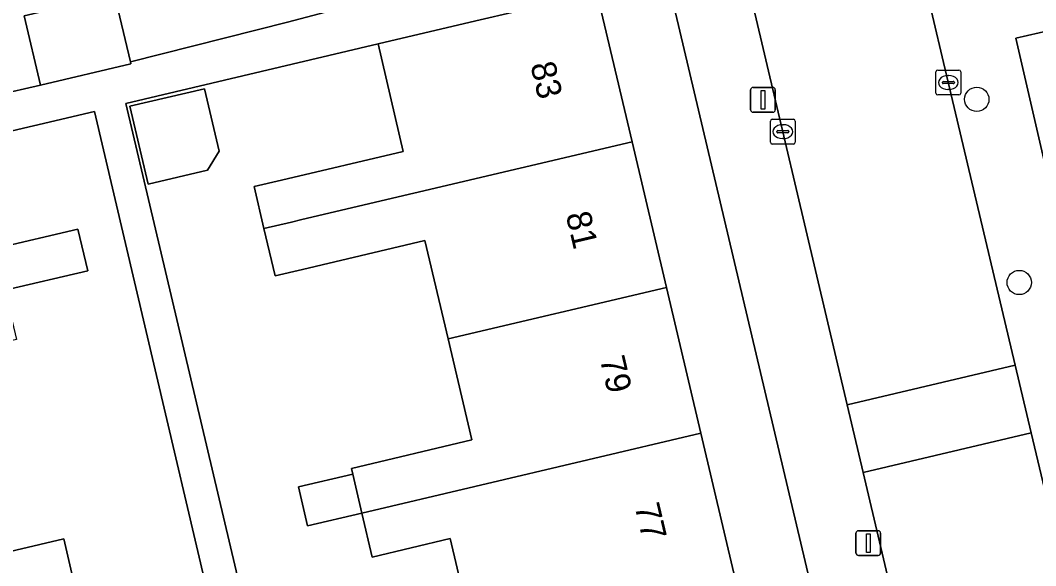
# Model space of a CAD drawing. Extents: x 158031 to 159244, y 380104 to 381214.
# Drawn here: x 158795.51 to 158836.4, y 380804 to 380825.96 of the extents above; entities that cross this region are included whole.
import ezdxf

# ---------------------------------------------------------------- set-up
doc = ezdxf.new("R2010")
doc.units = 0
for name, color, linetype in [('IMGEO_Boom', 7, 'Continuous'), ('IMGEO_Erf', 7, 'Continuous'), ('IMGEO_Groenvoorziening', 7, 'Continuous'), ('IMGEO_Kolk', 7, 'Continuous'), ('IMGEO_Lichtmast', 7, 'Continuous'), ('IMGEO_Pand', 7, 'Continuous'), ('IMGEO_Pand_nummerreeks', 7, 'Continuous'), ('IMGEO_Rijbaan_lokaal_open', 7, 'Continuous'), ('IMGEO_Voetpad_open', 7, 'Continuous')]:
    doc.layers.add(name, color=color, linetype=linetype)

msp = doc.modelspace()

# ---------------------------------------------------------------- linework, layer by layer
at = {"layer": 'IMGEO_Boom'}
for centre in [(158834.024, 380822.781), (158835.733, 380815.403)]:
    msp.add_circle(centre, 0.489, dxfattribs=at)
at = {"layer": 'IMGEO_Erf'}
for points in [[(158781.934, 380842.824), (158775.979, 380821.019), (158776.53, 380818.67), (158783.494, 380820.322), (158782.568, 380824.225), (158787.442, 380825.381), (158787.79, 380823.911), (158793.978, 380825.378), (158794.554, 380822.945), (158796.324, 380823.353), (158795.667, 380826.147), (158799.31, 380827.003), (158799.946, 380824.297), (158806.272, 380825.884), (158809.072, 380826.63), (158808.697, 380828.032), (158808.827, 380828.219), (158809.63, 380829.373), (158811.088, 380829.717), (158811.036, 380829.936), (158817.107, 380831.369), (158817.806, 380828.408), (158821.199, 380829.209), (158817.123, 380846.479)], [(158813.792, 380800.992), (158812.824, 380805.088), (158809.684, 380804.347), (158809.266, 380806.117), (158807.083, 380805.601), (158806.712, 380807.171), (158808.896, 380807.686), (158808.842, 380807.915), (158813.699, 380809.061), (158812.738, 380813.132), (158811.803, 380817.095), (158806.878, 380815.932), (158805.773, 380815.671), (158805.324, 380817.576), (158804.926, 380819.266), (158806.03, 380819.527), (158810.931, 380820.684), (158809.921, 380825.01), (158799.766, 380822.612), (158806.774, 380792.929)]]:
    msp.add_lwpolyline(points, dxfattribs=at)
for points in [[(158821.543, 380827.753), (158818.726, 380827.088), (158820.145, 380821.075), (158821.53, 380815.207), (158822.915, 380809.34), (158824.3, 380803.472), (158825.719, 380797.462), (158828.558, 380798.037)], [(158799.926, 380822.503), (158802.93, 380823.209), (158803.523, 380820.688), (158803.053, 380819.93), (158800.663, 380819.368)], [(158798.498, 380822.295), (158788.66, 380819.983), (158789.68, 380815.642), (158794.499, 380816.774), (158797.831, 380817.557), (158798.227, 380815.87), (158794.895, 380815.088), (158795.359, 380813.114), (158790.536, 380811.981), (158791.453, 380808.077), (158792.424, 380803.944), (158797.26, 380805.08), (158797.67, 380803.334), (158798.097, 380801.516), (158793.265, 380800.382), (158794.219, 380796.32), (158795.158, 380792.321), (158800.093, 380793.48), (158800.512, 380791.694), (158795.58, 380790.535), (158795.637, 380790.295), (158800.567, 380791.461), (158801.247, 380791.622), (158805.472, 380792.621)]]:
    msp.add_lwpolyline(points, close=True, dxfattribs=at)
at = {"layer": 'IMGEO_Groenvoorziening'}
msp.add_lwpolyline([(158837.003, 380825.564), (158835.603, 380825.246), (158839.523, 380808.188), (158841.051, 380808.566)], close=True, dxfattribs=at)
at = {"layer": 'IMGEO_Kolk'}
for p, q in [((158832.378, 380823.031), (158832.378, 380823.883)), ((158832.453, 380823.957), (158833.305, 380823.957)), ((158832.866, 380823.737), (158832.891, 380823.737)), ((158833.379, 380823.883), (158833.379, 380823.031)), ((158832.637, 380823.451), (158832.637, 380823.463)), ((158833.075, 380823.414), (158832.677, 380823.414)), ((158832.68, 380823.5), (158833.078, 380823.5)), ((158833.121, 380823.463), (158833.121, 380823.451)), ((158833.305, 380822.957), (158832.453, 380822.957)), ((158832.889, 380823.177), (158832.864, 380823.177)), ((158825.714, 380821.053), (158825.714, 380821.905)), ((158825.789, 380821.979), (158826.641, 380821.979)), ((158826.202, 380821.759), (158826.227, 380821.759)), ((158826.715, 380821.905), (158826.715, 380821.053)), ((158825.973, 380821.473), (158825.973, 380821.485)), ((158826.411, 380821.436), (158826.013, 380821.436)), ((158826.016, 380821.522), (158826.414, 380821.522)), ((158826.457, 380821.485), (158826.457, 380821.473)), ((158826.641, 380820.979), (158825.789, 380820.979)), ((158826.225, 380821.199), (158826.2, 380821.199))]:
    msp.add_line(p, q, dxfattribs=at)
for points in [[(158832.378, 380823.031), (158832.378, 380823.883)], [(158832.453, 380823.957), (158833.305, 380823.957)], [(158833.379, 380823.883), (158833.379, 380823.031)], [(158833.305, 380822.957), (158832.453, 380822.957)], [(158825.714, 380821.053), (158825.714, 380821.905)], [(158825.789, 380821.979), (158826.641, 380821.979)], [(158826.715, 380821.905), (158826.715, 380821.053)], [(158826.641, 380820.979), (158825.789, 380820.979)]]:
    msp.add_lwpolyline(points, dxfattribs=at)
for centre, radius, start, end in [((158832.455, 380823.881), 0.0765, 91.552, 178.448), ((158832.455, 380823.881), 0.0765, 91.552, 178.448), ((158833.303, 380823.881), 0.0765, 1.552, 88.448), ((158833.303, 380823.881), 0.0765, 1.552, 88.448), ((158832.677, 380823.46), 0.0403, 85.8775, 175.7526), ((158832.674, 380823.45), 0.0366, 178.938, 274.7102), ((158833.078, 380823.457), 0.043, 264.8664, 352.4533), ((158833.082, 380823.462), 0.0386, 1.7309, 96.639), ((158832.455, 380823.033), 0.0765, 181.552, 268.448), ((158832.455, 380823.033), 0.0765, 181.552, 268.448), ((158833.303, 380823.033), 0.0765, 271.552, 358.448), ((158833.303, 380823.033), 0.0765, 271.552, 358.448), ((158825.791, 380821.903), 0.0765, 91.552, 178.448), ((158825.791, 380821.903), 0.0765, 91.552, 178.448), ((158826.639, 380821.903), 0.0765, 1.552, 88.448), ((158826.639, 380821.903), 0.0765, 1.552, 88.448), ((158826.013, 380821.482), 0.0403, 85.8775, 175.7526), ((158826.01, 380821.472), 0.0366, 178.938, 274.7102), ((158826.414, 380821.479), 0.043, 264.8664, 352.4533), ((158826.418, 380821.484), 0.0386, 1.7309, 96.639), ((158825.791, 380821.055), 0.0765, 181.552, 268.448), ((158825.791, 380821.055), 0.0765, 181.552, 268.448), ((158826.639, 380821.055), 0.0765, 271.552, 358.448), ((158826.639, 380821.055), 0.0765, 271.552, 358.448)]:
    msp.add_arc(centre, radius, start, end, dxfattribs=at)
for centre, major_axis, ratio, start_param, end_param in [((158832.865, 380823.457), (-0.387, 0.002), 0.722429, 4.712389, 7.853982), ((158832.89, 380823.457), (-0.39, 0.002), 0.717154, 1.570796, 4.712389), ((158826.201, 380821.479), (-0.387, 0.002), 0.722429, 4.712389, 7.853982), ((158826.226, 380821.479), (-0.39, 0.002), 0.717154, 1.570796, 4.712389)]:
    msp.add_ellipse(centre, major_axis=major_axis, ratio=ratio, start_param=start_param, end_param=end_param, dxfattribs=at)
at = {"layer": 'IMGEO_Lichtmast'}
for p, q in [((158825.019, 380823.262), (158825.809, 380823.262)), ((158825.809, 380823.262), (158825.019, 380823.262)), ((158824.919, 380822.362), (158824.919, 380823.162)), ((158824.919, 380823.162), (158824.919, 380822.362)), ((158825.909, 380823.162), (158825.909, 380822.362)), ((158825.909, 380822.362), (158825.909, 380823.162)), ((158825.809, 380822.262), (158825.019, 380822.262)), ((158825.019, 380822.262), (158825.809, 380822.262)), ((158829.16, 380804.507), (158829.16, 380805.307)), ((158829.16, 380805.307), (158829.16, 380804.507)), ((158829.26, 380805.407), (158830.05, 380805.407)), ((158830.05, 380805.407), (158829.26, 380805.407)), ((158830.15, 380805.307), (158830.15, 380804.507)), ((158830.15, 380804.507), (158830.15, 380805.307)), ((158830.05, 380804.407), (158829.26, 380804.407)), ((158829.26, 380804.407), (158830.05, 380804.407))]:
    msp.add_line(p, q, dxfattribs=at)
for points in [[(158825.339, 380823.137), (158825.489, 380823.137), (158825.489, 380822.387), (158825.339, 380822.387), (158825.339, 380823.137)], [(158829.58, 380805.282), (158829.73, 380805.282), (158829.73, 380804.532), (158829.58, 380804.532), (158829.58, 380805.282)]]:
    msp.add_lwpolyline(points, dxfattribs=at)
for centre, start, end in [((158825.019, 380823.162), 90, 180), ((158825.019, 380823.162), 90, 180), ((158825.809, 380823.162), 0, 90), ((158825.809, 380823.162), 360, 90), ((158825.019, 380822.362), 180, 270), ((158825.019, 380822.362), 180, 270), ((158825.809, 380822.362), 270, 0), ((158825.809, 380822.362), 270, 0), ((158829.26, 380805.307), 90, 180), ((158829.26, 380805.307), 90, 180), ((158830.05, 380805.307), 0, 90), ((158830.05, 380805.307), 360, 90), ((158829.26, 380804.507), 180, 270), ((158829.26, 380804.507), 180, 270), ((158830.05, 380804.507), 270, 0), ((158830.05, 380804.507), 270, 0)]:
    msp.add_arc(centre, 0.1, start, end, dxfattribs=at)
at = {"layer": 'IMGEO_Pand'}
for points in [[(158795.667, 380826.147), (158796.324, 380823.353), (158799.967, 380824.21), (158799.946, 380824.297), (158799.31, 380827.003)], [(158805.324, 380817.576), (158806.429, 380817.837), (158806.846, 380817.935), (158820.145, 380821.075), (158818.726, 380827.088), (158813.86, 380825.94), (158809.921, 380825.01), (158810.931, 380820.684), (158806.03, 380819.527), (158804.926, 380819.266)], [(158799.926, 380822.503), (158800.663, 380819.368), (158803.053, 380819.93), (158803.523, 380820.688), (158802.93, 380823.209)], [(158820.145, 380821.075), (158806.846, 380817.935), (158806.429, 380817.837), (158805.324, 380817.576), (158805.773, 380815.671), (158806.878, 380815.932), (158811.803, 380817.095), (158812.738, 380813.132), (158821.53, 380815.207)], [(158794.499, 380816.774), (158794.895, 380815.088), (158798.227, 380815.87), (158797.831, 380817.557)], [(158821.53, 380815.207), (158812.738, 380813.132), (158813.699, 380809.061), (158808.842, 380807.915), (158808.896, 380807.686), (158809.266, 380806.117), (158822.915, 380809.34)], [(158822.915, 380809.34), (158809.266, 380806.117), (158809.684, 380804.347), (158812.824, 380805.088), (158813.792, 380800.992), (158815.573, 380801.412), (158824.3, 380803.472)], [(158791.453, 380808.077), (158782.664, 380806.013), (158784.045, 380800.134), (158797.67, 380803.334), (158797.26, 380805.08), (158792.424, 380803.944)], [(158808.896, 380807.686), (158806.712, 380807.171), (158807.083, 380805.601), (158809.266, 380806.117)]]:
    msp.add_lwpolyline(points, close=True, dxfattribs=at)
at = {"layer": 'IMGEO_Rijbaan_lokaal_open'}
msp.add_lwpolyline([(158824.256, 380829.801), (158828.81, 380810.472), (158835.573, 380812.072), (158832.633, 380824.491), (158831.961, 380827.35)], dxfattribs=at)
for points in [[(158835.573, 380812.072), (158828.81, 380810.472), (158829.452, 380807.746), (158836.218, 380809.347)], [(158843.887, 380776.94), (158842.107, 380784.469), (158841.275, 380787.987), (158839.72, 380794.556), (158838.648, 380799.081), (158837.352, 380804.555), (158836.218, 380809.347), (158829.452, 380807.746), (158833.118, 380792.184), (158837.976, 380771.517), (158838.804, 380767.991), (158839.084, 380766.801), (158839.956, 380763.144), (158843.091, 380750), (158843.617, 380747.793), (158850.4, 380749.388), (158850.255, 380750), (158845.617, 380769.624), (158844.733, 380773.361)]]:
    msp.add_lwpolyline(points, close=True, dxfattribs=at)
at = {"layer": 'IMGEO_Voetpad_open'}
for points in [[(158829.452, 380807.746), (158828.81, 380810.472), (158824.256, 380829.801)], [(158821.543, 380827.753), (158828.558, 380798.037), (158829.439, 380794.304), (158830.411, 380790.959), (158831.47, 380786.45), (158831.502, 380786.458), (158833.54, 380777.884), (158833.486, 380777.871), (158835.939, 380767.433), (158836.283, 380765.968), (158838.692, 380755.718)], [(158831.961, 380827.35), (158832.633, 380824.491), (158835.573, 380812.072), (158836.218, 380809.347), (158837.352, 380804.555)], [(158839.523, 380808.188), (158835.603, 380825.246), (158837.003, 380825.564)], [(158844.967, 380742.124), (158844.884, 380742.482), (158844.267, 380745.069), (158843.617, 380747.793), (158843.091, 380750), (158839.956, 380763.144), (158839.084, 380766.801), (158838.804, 380767.991), (158837.976, 380771.517), (158833.118, 380792.184), (158829.452, 380807.746)]]:
    msp.add_lwpolyline(points, dxfattribs=at)
msp.add_lwpolyline([(158799.766, 380822.612), (158809.921, 380825.01), (158813.86, 380825.94), (158818.726, 380827.088), (158821.543, 380827.753), (158821.199, 380829.209), (158817.806, 380828.408), (158811.735, 380826.975), (158809.143, 380826.363), (158809.072, 380826.63), (158806.272, 380825.884), (158799.946, 380824.297), (158799.967, 380824.21), (158796.324, 380823.353), (158794.554, 380822.945), (158783.494, 380820.322), (158776.53, 380818.67), (158776.872, 380817.215), (158779.868, 380817.918), (158784.724, 380819.058), (158788.66, 380819.983), (158798.498, 380822.295), (158805.472, 380792.621), (158806.774, 380792.929)], close=True, dxfattribs=at)

# ---------------------------------------------------------------- texts
at = {"layer": 'IMGEO_Pand_nummerreeks'}
for s, p in [('83', (158816.044, 380824.175)), ('81', (158817.468, 380818.14)), ('79', (158818.841, 380812.325)), ('77', (158820.24, 380806.4))]:
    msp.add_text(s, height=1, rotation=283.281, dxfattribs=at).set_placement(p)

doc.saveas('drawing.dxf')
